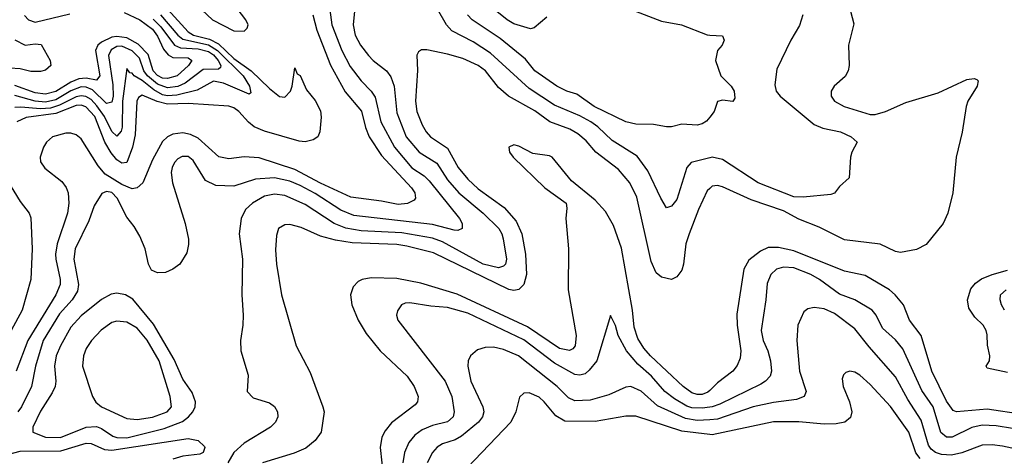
# Model space of a CAD drawing. Header units: inches. Extents: x 990535 to 1117859, y 769386 to 892122.
# Tile 324 of 656: x 1077289 to 1081157, y 780615 to 782331. Entities that reach past the tile are written whole.
import ezdxf

# ---------------------------------------------------------------- set-up
doc = ezdxf.new("R2010")
doc.units = ezdxf.units.IN
doc.header["$MEASUREMENT"] = 0
doc.layers.add('B0778', color=7, linetype='Continuous')
doc.layers.add('B0788', color=7, linetype='Continuous')

msp = doc.modelspace()

# ---------------------------------------------------------------- linework, layer by layer
at = {"layer": 'B0778', "color": 5}
for points, elevation in [([(1078499.9, 782430), (1078515, 782310), (1078554.2, 782210), (1078586.8, 782146.8), (1078630.1, 782090.1), (1078670.1, 782050.1), (1078685.8, 782025.8), (1078707.8, 781930), (1078761.1, 781830), (1078830, 781749.3), (1078877.5, 781717.5), (1078897.7, 781697.7), (1079017, 781550), (1079027.7, 781530), (1079027.2, 781510), (1079010, 781502.5), (1078996.1, 781503.9), (1078910, 781525.6), (1078601.2, 781561.2), (1078550, 781582.2), (1078450, 781647.9), (1078390, 781679.5), (1078350, 781696.1), (1078290, 781709.9), (1078215.5, 781704.5), (1078130, 781676.1), (1078058.8, 781678.8), (1078019.1, 781699.1), (1077970, 781778), (1077950, 781793.7), (1077926.9, 781793.1), (1077910, 781784.4), (1077896.8, 781770), (1077887.1, 781750), (1077884.1, 781730), (1077889.4, 781690), (1077939.4, 781530), (1077951.4, 781468.6), (1077952.4, 781447.6), (1077945.4, 781414.6), (1077917.6, 781370), (1077890.4, 781350), (1077862.1, 781337.9), (1077830, 781336), (1077806.9, 781346.9), (1077794.2, 781370), (1077781.3, 781430), (1077760.2, 781480.2), (1077738.4, 781518.4), (1077710, 781554.8), (1077671.2, 781630), (1077650, 781651.1), (1077630, 781656.2), (1077611.7, 781648.3), (1077580.7, 781599.3), (1077559.7, 781540.3), (1077506.8, 781430), (1077501.3, 781390), (1077519.4, 781290), (1077515.2, 781264.8), (1077494.7, 781230), (1077444.9, 781175.1), (1077380.2, 781070), (1077350.1, 780970.1), (1077335.4, 780890), (1077295.6, 780810), (1077280.9, 780790)], 3540), ([(1077962.5, 782410), (1078046.3, 782330), (1078130, 782286.3), (1078170, 782285.3), (1078182.1, 782297.9), (1078186.2, 782310), (1078177.3, 782330), (1078105, 782425)], 3520), ([(1079360, 782340), (1079310, 782298.3), (1079295.3, 782295.3), (1079230, 782314.4), (1079203.8, 782330), (1079110, 782406.6)], 3520), ([(1077870.7, 782370.7), (1077950, 782282.6), (1077971.5, 782270), (1078034.5, 782254.5), (1078070, 782235.6), (1078130, 782178), (1078197.6, 782130), (1078270, 782059.8), (1078310, 782029.5), (1078330, 782025.6), (1078352.1, 782050), (1078359.2, 782070), (1078370, 782141), (1078378.4, 782118.4), (1078390, 782112), (1078414.9, 782054.9), (1078450, 782012.7), (1078470, 781972.8), (1078472.8, 781947.2), (1078468.5, 781890), (1078460.3, 781870), (1078442, 781858), (1078410, 781851.2), (1078387.2, 781852.8), (1078250, 781893.3), (1078210, 781909.5), (1078187.5, 781927.5), (1078149.6, 781969.6), (1078130, 781983.8), (1078110, 781991), (1077950, 782001.2), (1077870, 781998.8), (1077828.9, 782008.9), (1077770, 782034.7), (1077755.4, 782024.6), (1077748.6, 782010), (1077741.7, 781878.3), (1077731.3, 781830), (1077710.2, 781769.8), (1077690, 781766.5), (1077670, 781779.8), (1077647.7, 781807.7), (1077623.5, 781850), (1077583.7, 781950), (1077548.9, 781988.9), (1077530, 781995.3), (1077510, 781994.1), (1077430, 781962.5), (1077313.8, 781946.2), (1077276.9, 781930)], 3480), ([(1078606.8, 782390), (1078598.9, 782310), (1078606.5, 782270), (1078627.5, 782230), (1078658.8, 782190), (1078677.4, 782170), (1078729.7, 782129.7), (1078746.5, 782106.5), (1078759.5, 782070), (1078770, 781964.6), (1078807.1, 781870), (1078858.8, 781810), (1078927, 781767), (1078970, 781700.9), (1079014.7, 781650), (1079110.1, 781570), (1079171.1, 781510), (1079183.1, 781490), (1079188.5, 781470), (1079201.2, 781390), (1079196.8, 781370), (1079190, 781362.2), (1079170, 781355.8), (1079110, 781369.9), (1078950, 781457.8), (1078910, 781472.8), (1078790, 781493), (1078630, 781501.7), (1078570, 781511), (1078523.7, 781530), (1078410, 781605), (1078330, 781639.6), (1078290, 781644.8), (1078250, 781636.7), (1078203.8, 781610), (1078175.5, 781584.5), (1078158.2, 781550), (1078151.5, 781490), (1078164.1, 781390), (1078162, 781250), (1078167.3, 781170), (1078166, 781130), (1078155.8, 781070), (1078156.9, 781030), (1078185.8, 780934.2), (1078182, 780870), (1078205.4, 780845.4), (1078270, 780825.8), (1078290, 780811.2), (1078302.2, 780790), (1078303.2, 780770), (1078294, 780750), (1078273.8, 780730), (1078170, 780666.4), (1078130, 780630.4), (1078107, 780590)], 3560), ([(1080000, 781788.2), (1079927.2, 781770), (1079910.1, 781749.9), (1079870, 781624.2), (1079850, 781598), (1079830, 781591.8), (1079807.2, 781630), (1079757.3, 781737.3), (1079714.7, 781794.7), (1079616.1, 781856.1), (1079559.9, 781910), (1079532.7, 781930), (1079490, 781953.3), (1079390, 781995.2), (1079290, 782060.4), (1079138.5, 782198.5), (1079070, 782243.3), (1078986.6, 782286.6), (1078965.2, 782310), (1078930, 782371.6)], 3560), ([(1079630, 782394.8), (1079810, 782324.6), (1079888.5, 782310), (1079990, 782270.6), (1080000, 782270)], 3540), ([(1077699.2, 782359.2), (1077760.7, 782330), (1077810, 782292.8), (1077830, 782265.8), (1077854.2, 782214.2), (1077871.9, 782191.9), (1077890, 782182.4), (1077950, 782180.3), (1077965, 782170), (1077952.3, 782150), (1077907.1, 782110), (1077870, 782099.1), (1077850, 782101.5), (1077830, 782111.4), (1077813.4, 782130), (1077793.5, 782193.5), (1077754.6, 782234.6), (1077710, 782259.8), (1077670, 782264.8), (1077650, 782262.1), (1077610, 782242.7), (1077596.1, 782230), (1077586.6, 782210), (1077603.6, 782110), (1077590, 782093.3), (1077550, 782101.1), (1077521.2, 782098.7), (1077490, 782085.4), (1077430, 782048.2), (1077390, 782038.3), (1077350, 782043.1), (1077270, 782072.6)], 3420), ([(1077842.3, 782350), (1077910.2, 782270.2), (1077930, 782253.5), (1078030, 782232.1), (1078066, 782210), (1078167.3, 782110), (1078191.8, 782070), (1078196.9, 782043.1), (1078190, 782038), (1078090, 782081.1), (1078050, 782089.5), (1077986.3, 782053.7), (1077906.4, 782033.6), (1077870, 782031.1), (1077850, 782035.9), (1077815.4, 782055.4), (1077770, 782091.3), (1077738.1, 782110), (1077730, 782121), (1077722, 782122), (1077710, 782139), (1077692.5, 782010), (1077691.5, 781908.5), (1077686.7, 781893.3), (1077670, 781873.2), (1077650, 781891), (1077621.6, 781950), (1077592.1, 781992.1), (1077570, 782016.8), (1077548.8, 782028.8), (1077530, 782031.4), (1077510, 782027.8), (1077445.1, 781994.9), (1077410, 781983.6), (1077370, 781980.1), (1077292.9, 781987.1), (1077270, 781985.1)], 3460), ([(1077813.3, 782333.3), (1077842.8, 782302.8), (1077896.4, 782230), (1077920.5, 782220.5), (1077990, 782215.8), (1078030, 782206), (1078050, 782192.7), (1078067.9, 782170), (1078078.9, 782150), (1078077.4, 782142.6), (1078070, 782136.6), (1078010, 782134.5), (1077939.2, 782080.8), (1077910, 782067.9), (1077870, 782062.4), (1077830, 782076.7), (1077790.9, 782110), (1077776.3, 782130), (1077759.3, 782179.3), (1077730, 782208.8), (1077690, 782226), (1077670, 782224.8), (1077647.9, 782212.1), (1077637.3, 782190), (1077654.7, 782074.7), (1077655.5, 782030), (1077650, 782006), (1077630, 782001.6), (1077574.7, 782054.7), (1077550, 782065.6), (1077530, 782066.5), (1077490, 782051.3), (1077430, 782015.7), (1077390, 782006.4), (1077350, 782010), (1077270, 782032.3)], 3440), ([(1078439.9, 782350), (1078456.6, 782290), (1078510, 782151.6), (1078567.7, 782047.7), (1078631, 781971), (1078647.4, 781907.4), (1078662.1, 781870), (1078710, 781797.6), (1078828.3, 781670), (1078841.2, 781650), (1078844.4, 781630), (1078838, 781622), (1078811.8, 781608.2), (1078775.9, 781604.1), (1078710, 781618.3), (1078590, 781633.6), (1078470, 781689), (1078370, 781742.3), (1078230, 781788), (1078170, 781791.7), (1078110, 781784.2), (1078071.5, 781791.5), (1077990, 781865.8), (1077960.2, 781880.2), (1077930, 781886.6), (1077890, 781881.2), (1077869.2, 781870.8), (1077850, 781852.3), (1077810, 781780.5), (1077771.8, 781690), (1077750.2, 781669.8), (1077730, 781666.2), (1077690, 781683.1), (1077624.4, 781724.4), (1077596.5, 781756.5), (1077530, 781862.1), (1077510, 781878.5), (1077490, 781884.9), (1077470, 781885), (1077417.5, 781870), (1077394, 781850), (1077382.3, 781830), (1077369.3, 781790.7), (1077370, 781772), (1077387.4, 781747.4), (1077454.7, 781694.7), (1077471.7, 781671.7), (1077479.1, 781650), (1077482.2, 781610), (1077476.7, 781570), (1077436.1, 781450), (1077429.8, 781410), (1077430.1, 781389.9), (1077448.1, 781310), (1077448, 781290), (1077431.1, 781250), (1077320.6, 781070), (1077274.9, 780950)], 3520), ([(1077307.2, 782347.2), (1077323.3, 782330), (1077350, 782320.5), (1077486.1, 782353.9)], 3420), ([(1080000, 781948.2), (1079987.5, 781932.5), (1079970, 781921.2), (1079950, 781916), (1079890, 781919.7), (1079850, 781909.6), (1079830.4, 781909.6), (1079778.5, 781918.5), (1079710, 781919.8), (1079670, 781929), (1079546.3, 781990), (1079477.7, 782037.7), (1079438.4, 782050), (1079399.3, 782070), (1079313.3, 782130), (1079275.4, 782175.4), (1079176.1, 782256.1), (1079066.5, 782330), (1079047.7, 782350)], 3540), ([(1077270, 782252.1), (1077310, 782230.3), (1077350, 782235.3), (1077373.2, 782233.2), (1077408.4, 782170), (1077411.2, 782151.2), (1077390, 782132.2), (1077370, 782127), (1077332.4, 782127.6), (1077290, 782137.1), (1077250, 782140)], 3380), ([(1080000, 781667.8), (1079990, 781658.4), (1079955.1, 781584.9), (1079918.9, 781490), (1079906.5, 781450), (1079897.4, 781370), (1079890, 781347), (1079870, 781320.5), (1079850, 781309.7), (1079810, 781318.8), (1079790, 781336.8), (1079770, 781380.9), (1079712.8, 781632.8), (1079685.8, 781690), (1079641.7, 781741.7), (1079552.5, 781810), (1079514.3, 781854.3), (1079482, 781882), (1079450, 781900.8), (1079371.9, 781930), (1079312.5, 781972.5), (1079209.3, 782030), (1079170, 782064.2), (1079119.2, 782130), (1079090, 782151.1), (1079030, 782178.8), (1078970, 782195.5), (1078887.8, 782212.2), (1078867.6, 782212.4), (1078855.3, 782204.7), (1078849.1, 782190.9), (1078851.5, 782131.5), (1078843.3, 782010), (1078849.6, 781970), (1078870, 781918), (1078885.1, 781890), (1078902.5, 781870), (1078970, 781825.4), (1079011, 781750), (1079050, 781703.6), (1079090, 781665.5), (1079192.2, 781592.2), (1079239.3, 781539.3), (1079261.2, 781490), (1079276.2, 781410), (1079279.7, 781330), (1079270.1, 781290), (1079249.7, 781270.3), (1079230, 781266.7), (1079210, 781270.6), (1078914.3, 781414.3), (1078810, 781441.2), (1078770, 781447.1), (1078594.6, 781454.6), (1078530, 781464.4), (1078470, 781480.1), (1078394.1, 781514.1), (1078350, 781525.6), (1078330, 781525), (1078305.8, 781510), (1078297.1, 781482.9), (1078293.7, 781426.3), (1078297.8, 781370), (1078317.2, 781250), (1078375, 781050), (1078430, 780944.9), (1078480.3, 780810), (1078484.4, 780790), (1078473, 780710), (1078450, 780677.7), (1078412.4, 780647.6), (1078367.6, 780627.6), (1078242.8, 780590)], 3580), ([(1080000, 780874.2), (1079992.8, 780867.2), (1079970, 780858.5), (1079950, 780858.1), (1079930, 780864.6), (1079895.6, 780890), (1079766.8, 781010), (1079740.8, 781040.8), (1079717.9, 781077.9), (1079703.3, 781123.3), (1079697, 781190), (1079653.5, 781433.5), (1079621.5, 781521.5), (1079590, 781576.8), (1079550, 781622), (1079457.2, 781697.2), (1079380.9, 781790), (1079370, 781795.2), (1079304.4, 781804.4), (1079250, 781833.5), (1079230, 781838.7), (1079210.7, 781829.3), (1079212.7, 781810), (1079227.2, 781790), (1079352.3, 781670), (1079435.3, 781610), (1079438.4, 781590), (1079433.9, 781550), (1079444.8, 781430), (1079443.1, 781270), (1079475.7, 781090), (1079471.5, 781050), (1079462.2, 781037.8), (1079448.9, 781031.1), (1079410, 781038.9), (1079283.4, 781123.4), (1079007.4, 781252.6), (1078864.9, 781295.1), (1078770, 781314.3), (1078670, 781316.9), (1078634.4, 781310), (1078618, 781302), (1078598.3, 781281.7), (1078588.6, 781250), (1078594, 781210), (1078618.8, 781150), (1078650, 781097.5), (1078704.7, 781030), (1078810.8, 780930), (1078838.7, 780890), (1078854.2, 780850), (1078851.9, 780830), (1078842.7, 780817.3), (1078750, 780746.6), (1078724.1, 780715.9), (1078711.2, 780690), (1078705.4, 780650), (1078718.1, 780530)], 3620), ([(1077230, 781714.4), (1077290, 781616.8), (1077325.8, 781570), (1077332.3, 781552.3), (1077338.2, 781430), (1077332.9, 781310), (1077298.6, 781190), (1077210, 781029.5)], 3480), ([(1080000, 780808.4), (1079970, 780804.3), (1079930, 780806.4), (1079910, 780812.6), (1079861, 780841), (1079823.1, 780870), (1079771.2, 780930), (1079717.9, 780977.9), (1079672.6, 781030), (1079640.3, 781090), (1079630, 781129.2), (1079610, 781168), (1079555.9, 780990), (1079526.8, 780953.2), (1079510, 780939.9), (1079490, 780933.8), (1079470, 780936.6), (1079390, 780981.9), (1079270, 781073.3), (1079050, 781177.5), (1078970, 781199.9), (1078904.6, 781204.6), (1078822.1, 781217.9), (1078803.1, 781216.9), (1078789.3, 781210.7), (1078773, 781187), (1078769.1, 781170), (1078774.4, 781150), (1078960.3, 780910), (1078986.5, 780850), (1078995.4, 780790), (1078991.4, 780770), (1078970, 780750.7), (1078910, 780736.7), (1078870, 780719.6), (1078841.7, 780698.3), (1078818.1, 780670), (1078801.2, 780630), (1078794.6, 780590)], 3640), ([(1080000, 780759.2), (1079950, 780756.6), (1079904.1, 780764.1), (1079794.2, 780814.2), (1079730, 780871), (1079690, 780889.1), (1079670, 780887.3), (1079603.7, 780856.3), (1079530, 780835.4), (1079470, 780833), (1079444.5, 780844.5), (1079400.4, 780890), (1079248.9, 781010), (1079190, 781035), (1079150, 781043.9), (1079117.3, 781042.7), (1079086.8, 781033.2), (1079060.2, 781010), (1079051, 780990), (1079048.8, 780970), (1079061.6, 780910), (1079108, 780810), (1079112.3, 780790), (1079106.6, 780770), (1079091.1, 780748.9), (1079024.9, 780695.1), (1078999.5, 780680.5), (1078950, 780663.9), (1078929.1, 780650.9), (1078910.7, 780630), (1078889.7, 780590.3)], 3660), ([(1080000, 780701.1), (1079890, 780713.7), (1079710, 780773.7), (1079670, 780773.3), (1079550, 780752.8), (1079430, 780753.2), (1079394.7, 780774.7), (1079350, 780829.8), (1079330, 780847.6), (1079290, 780865.3), (1079270, 780863.5), (1079252.8, 780847.2), (1079237.6, 780790), (1079218.1, 780750), (1079019.3, 780540.7)], 3680), ([(1077096.1, 780583.9), (1077290, 780635.9), (1077450, 780636.6), (1077550, 780666.8), (1077570, 780665.4), (1077621.9, 780641.9), (1077650, 780639.1), (1077950, 780685.1), (1077990, 780677.6), (1078014.3, 780654.3), (1078016.5, 780650), (1078008.9, 780630), (1077995.8, 780624.2), (1077930, 780615.7), (1077890, 780604)], 3540)]:
    msp.add_lwpolyline(points, dxfattribs=dict(at, elevation=elevation))
for points, elevation in [([(1077670, 781255.9), (1077648, 781252), (1077610, 781231.9), (1077530, 781167.7), (1077490, 781122.3), (1077448.3, 781050), (1077431.8, 781010), (1077426, 780970), (1077430.1, 780910), (1077427.4, 780890), (1077415.8, 780864.2), (1077370, 780792.1), (1077340.2, 780730), (1077339.6, 780710), (1077390, 780690.1), (1077449.4, 780689.4), (1077550, 780729.4), (1077590, 780733), (1077610, 780725.2), (1077654.4, 780694.4), (1077670, 780689.1), (1077710, 780688.5), (1077855.8, 780724.2), (1077927.7, 780752.3), (1077952.3, 780770), (1077968.3, 780790), (1077977.5, 780810), (1077979.1, 780830), (1077966.3, 780866.3), (1077930, 780918.5), (1077895.5, 780995.5), (1077815, 781135), (1077733.3, 781233.3), (1077704.4, 781250)], 3560), ([(1077670, 781146.4), (1077650, 781140.7), (1077609, 781111), (1077570.9, 781070), (1077550, 781038.5), (1077539.2, 781010), (1077535.3, 780970), (1077575, 780850), (1077587.6, 780827.6), (1077610.2, 780810), (1077710, 780763.6), (1077750, 780759.9), (1077810, 780769.8), (1077868.2, 780790), (1077884.6, 780810), (1077879.7, 780850), (1077836.2, 780990), (1077790, 781071.5), (1077750, 781118.6), (1077710, 781142.9)], 3580)]:
    msp.add_lwpolyline(points, close=True, dxfattribs=dict(at, elevation=elevation))
at = {"layer": 'B0788', "color": 5}
for points, elevation in [([(1080525.9, 782470), (1080565.8, 782314.2), (1080545.6, 782230), (1080548.2, 782150), (1080544, 782130), (1080532, 782108), (1080488.5, 782070), (1080476.4, 782050), (1080476.4, 782030), (1080490.6, 782010), (1080528.2, 781990), (1080630, 781958.4), (1080650, 781958.8), (1080690, 781969.5), (1080770, 782005.7), (1080897.2, 782042.8), (1081010, 782095), (1081039, 782099), (1081050, 782096.3), (1081054, 782090), (1081050.3, 782070), (1081014.6, 782010), (1081007.2, 781990), (1080991.3, 781888.7), (1080967.8, 781790), (1080954.9, 781650), (1080934.9, 781570), (1080916.5, 781530), (1080850, 781446.9), (1080812.3, 781427.7), (1080750, 781416), (1080730, 781419.9), (1080670, 781448.9), (1080530, 781465.6), (1080430, 781515.7), (1080350, 781546.6), (1080290, 781579.1), (1080162.9, 781622.9), (1080050, 781674.6), (1080030, 781679.1), (1080010, 781677.2), (1080000, 781667.8)], 3580), ([(1080365.8, 782350), (1080352.5, 782307.5), (1080318.7, 782250), (1080263.9, 782136.1), (1080255.1, 782075.1), (1080260.9, 782050), (1080276.5, 782030), (1080410, 781919.2), (1080444.4, 781904.4), (1080513.4, 781890), (1080555.8, 781870), (1080579.3, 781850), (1080558, 781810), (1080552.7, 781790), (1080547.3, 781710), (1080510, 781675.1), (1080490.4, 781649.6), (1080476.1, 781643.9), (1080366.4, 781633.6), (1080330, 781635.2), (1080189.9, 781689.9), (1080050, 781781.4), (1080010, 781790.7), (1080000, 781788.2)], 3560), ([(1080000, 782270), (1080050, 782266.8), (1080056.5, 782250), (1080048.4, 782230), (1080030.4, 782210), (1080023, 782170), (1080043.8, 782110), (1080083.7, 782070), (1080096.5, 782050), (1080098.3, 782021.7), (1080090, 782009.4), (1080050, 782014), (1080030.7, 782009.3), (1080017.3, 781970), (1080000, 781948.2)], 3540), ([(1081230, 780779.1), (1081090, 780800.7), (1080970, 780789.9), (1080955.9, 780795.9), (1080930, 780831.7), (1080872.6, 780950), (1080830.5, 781090), (1080785.2, 781150), (1080760.8, 781210), (1080729.1, 781250), (1080706.3, 781270), (1080610, 781325.9), (1080530, 781342.7), (1080330, 781422.7), (1080270, 781436.3), (1080230, 781435.4), (1080199.3, 781420.7), (1080154.1, 781385.9), (1080133.6, 781350), (1080106.1, 781173.9), (1080107.2, 781130), (1080121.5, 781030), (1080119.1, 781000.9), (1080107.9, 780972.1), (1080090, 780949.6), (1080030, 780903.9), (1080000, 780874.2)], 3620), ([(1081190, 780724.4), (1081125.4, 780734.6), (1081070, 780737.6), (1081030, 780729.2), (1080952.6, 780690), (1080930, 780690.4), (1080908.5, 780708.5), (1080877.7, 780810), (1080833.6, 780873.6), (1080758.2, 781038.2), (1080730, 781073.2), (1080678.9, 781118.9), (1080654.4, 781170), (1080638, 781190), (1080569.5, 781230), (1080510, 781252.3), (1080431.7, 781310), (1080396.8, 781330), (1080330, 781356), (1080290, 781358.6), (1080262.3, 781350), (1080240.2, 781330), (1080225.7, 781294.3), (1080220.6, 781230), (1080202, 781110), (1080210, 781070.4), (1080227.9, 781030), (1080239.1, 780990), (1080242.2, 780950), (1080236.8, 780930), (1080218.8, 780910), (1080201.2, 780898.8), (1080039.8, 780820.2), (1080010, 780809.7), (1080000, 780808.4)], 3640), ([(1081170, 780945), (1081090, 780962), (1081086, 780970), (1081099, 780990), (1081100.7, 781010), (1081091.5, 781051.5), (1081090, 781092.7), (1081085.8, 781110), (1081073.6, 781130), (1081041.9, 781161.9), (1081017.6, 781197.6), (1081012.5, 781230), (1081026.4, 781273.6), (1081044.4, 781295.6), (1081067.8, 781312.2), (1081110, 781329.8), (1081170, 781346.8)], 3580), ([(1081158.4, 781190), (1081146.8, 781210), (1081140.9, 781230), (1081142.7, 781250), (1081164.2, 781270)], 3560), ([(1081230, 780638), (1081150, 780655.6), (1081110, 780660.3), (1081070, 780658.8), (1080990, 780629.1), (1080950, 780620.3), (1080910, 780622.1), (1080887.5, 780630), (1080870, 780643.4), (1080859.3, 780659.3), (1080830, 780758), (1080778, 780838), (1080730, 780927.9), (1080625.8, 781045.8), (1080570, 781116.2), (1080490, 781176.6), (1080450, 781195.3), (1080410, 781200.3), (1080384.7, 781195.3), (1080370, 781182.4), (1080346.3, 781130), (1080341.9, 781070), (1080352.6, 780950), (1080379.1, 780870), (1080371.3, 780850), (1080341.4, 780838.6), (1080250, 780827.1), (1080170, 780809.9), (1080030, 780760.7), (1080000, 780759.2)], 3660), ([(1080826.3, 780606.3), (1080809.4, 780629.4), (1080781.7, 780710), (1080710, 780810.6), (1080630, 780897.8), (1080590, 780934.2), (1080570, 780945.4), (1080550, 780949.7), (1080534.9, 780945.1), (1080525, 780935), (1080520.5, 780919.5), (1080523.6, 780890), (1080549.5, 780829.5), (1080558.2, 780790), (1080552.4, 780767.6), (1080531, 780749), (1080497.1, 780742.9), (1080450, 780741.8), (1080350, 780751.2), (1080250, 780750.3), (1080010, 780699.9), (1080000, 780701.1)], 3680)]:
    msp.add_lwpolyline(points, dxfattribs=dict(at, elevation=elevation))

doc.saveas('drawing.dxf')
